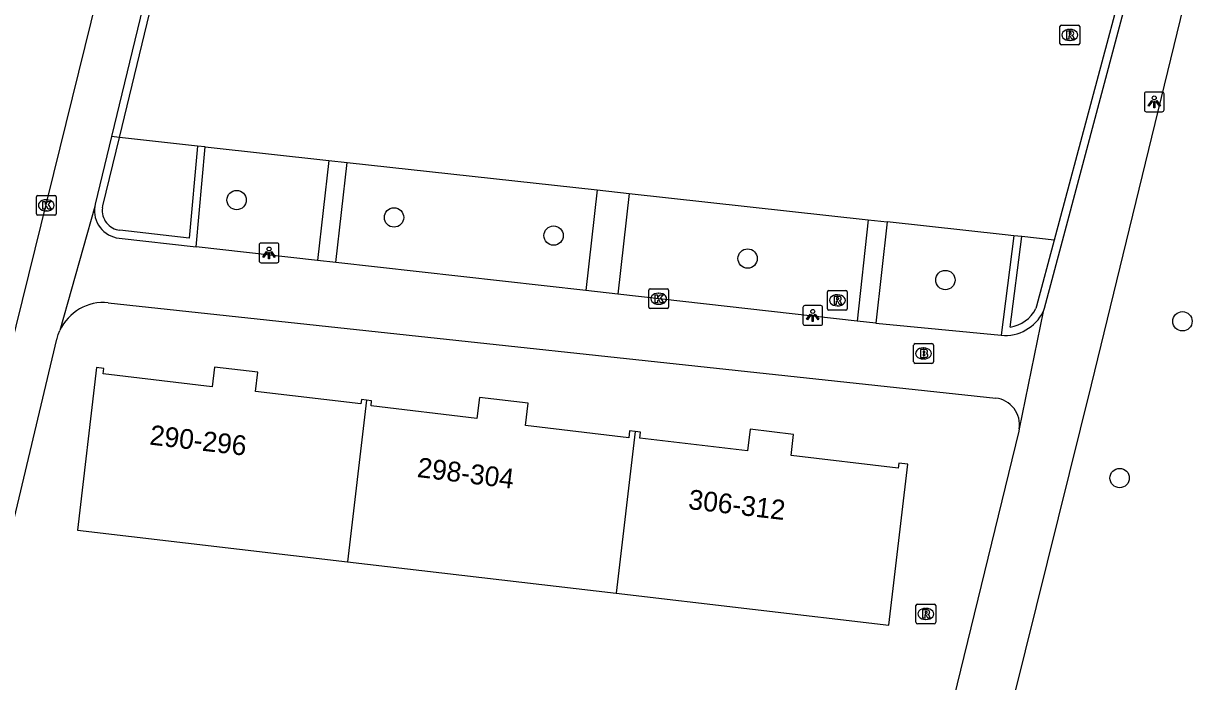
# Model space of a CAD drawing. Extents: x 162026 to 163499, y 387297 to 388169.
# Drawn here: x 162526.3 to 162585.7, y 387955.1 to 387988.4 of the extents above; entities that cross this region are included whole.
import ezdxf

# ---------------------------------------------------------------- set-up
doc = ezdxf.new("R2010")
doc.units = 0
for name, color, linetype in [('IMGEO_Boom', 7, 'Continuous'), ('IMGEO_Brandkraan', 7, 'Continuous'), ('IMGEO_Groenvoorziening', 7, 'Continuous'), ('IMGEO_Haag', 7, 'Continuous'), ('IMGEO_Kolk', 7, 'Continuous'), ('IMGEO_Lichtpunt', 7, 'Continuous'), ('IMGEO_Pand', 7, 'Continuous'), ('IMGEO_Pand_nummerreeks', 7, 'Continuous'), ('IMGEO_Rijbaan_lokaal_open', 7, 'Continuous'), ('IMGEO_Rioolput', 7, 'Continuous'), ('IMGEO_Voetpad_open', 7, 'Continuous')]:
    doc.layers.add(name, color=color, linetype=linetype)

msp = doc.modelspace()

# ---------------------------------------------------------------- linework, layer by layer
at = {"layer": 'IMGEO_Boom'}
for centre in [(162537.051, 387979.44), (162545.01, 387978.56), (162553.081, 387977.642), (162562.894, 387976.481), (162572.894, 387975.395), (162584.885, 387973.305), (162581.709, 387965.378)]:
    msp.add_circle(centre, 0.489, dxfattribs=at)
at = {"layer": 'IMGEO_Brandkraan'}
for p, q in [((162571.291, 387971.253), (162571.291, 387972.105)), ((162571.366, 387972.179), (162572.218, 387972.179)), ((162571.779, 387971.959), (162571.804, 387971.959)), ((162572.292, 387972.105), (162572.292, 387971.253)), ((162571.802, 387971.399), (162571.777, 387971.399)), ((162572.218, 387971.179), (162571.366, 387971.179))]:
    msp.add_line(p, q, dxfattribs=at)
for points in [[(162571.291, 387971.253), (162571.291, 387972.105)], [(162571.366, 387972.179), (162572.218, 387972.179)], [(162571.639, 387971.879), (162571.639, 387971.479), (162571.852, 387971.479)], [(162571.87, 387971.879), (162571.639, 387971.879)], [(162572.292, 387972.105), (162572.292, 387971.253)], [(162571.818, 387971.798), (162571.764, 387971.798), (162571.764, 387971.722)], [(162571.764, 387971.722), (162571.817, 387971.722)], [(162571.826, 387971.646), (162571.764, 387971.646), (162571.764, 387971.565)], [(162571.764, 387971.565), (162571.826, 387971.565)], [(162572.218, 387971.179), (162571.366, 387971.179)]]:
    msp.add_lwpolyline(points, dxfattribs=at)
for centre, radius, start, end in [((162571.368, 387972.103), 0.0765, 91.55205, 178.44795), ((162571.368, 387972.103), 0.0765, 91.55205, 178.44795), ((162571.874, 387971.734), 0.145, 59.4692, 91.53667), ((162572.216, 387972.103), 0.0765, 1.55205, 88.44795), ((162572.216, 387972.103), 0.0765, 1.55205, 88.44795), ((162571.819, 387971.76), 0.0379, 267.82845, 90.93552), ((162571.827, 387971.605), 0.0404, 269.87594, 90.50774), ((162571.858, 387971.73), 0.251, 268.66757, 293.53466), ((162571.899, 387971.781), 0.0922, 285.51372, 58.15012), ((162571.904, 387971.589), 0.105, 301.31148, 78.98903), ((162571.368, 387971.255), 0.0765, 181.55205, 268.44795), ((162571.368, 387971.255), 0.0765, 181.55205, 268.44795), ((162572.216, 387971.255), 0.0765, 271.55205, 358.44795), ((162572.216, 387971.255), 0.0765, 271.55205, 358.44795)]:
    msp.add_arc(centre, radius, start, end, dxfattribs=at)
for centre, major_axis, ratio, start_param, end_param in [((162571.778, 387971.679), (-0.387, 0.002), 0.722429, 4.712389, 7.853982), ((162571.803, 387971.679), (-0.39, 0.002), 0.717154, 1.570796, 4.712389)]:
    msp.add_ellipse(centre, major_axis=major_axis, ratio=ratio, start_param=start_param, end_param=end_param, dxfattribs=at)
at = {"layer": 'IMGEO_Groenvoorziening'}
for points in [[(162535.067, 387982.171), (162531.123, 387982.604)], [(162535.465, 387982.127), (162541.713, 387981.441)], [(162542.64, 387981.338), (162555.282, 387979.95)], [(162556.905, 387979.771), (162568.996, 387978.443)], [(162576.36, 387977.634), (162575.922, 387977.682), (162569.947, 387978.338)], [(162578.397, 387977.41), (162576.757, 387977.59)]]:
    msp.add_lwpolyline(points, dxfattribs=at)
at = {"layer": 'IMGEO_Haag'}
for points in [[(162531.123, 387982.604), (162535.313, 387999.906), (162535.629, 388001.214)], [(162582.585, 387991.551), (162582.201, 387991.663), (162578.397, 387977.41)], [(162530.266, 387979.047), (162530.287, 387979.152), (162531.123, 387982.604)], [(162531.123, 387982.604), (162530.722, 387982.648)], [(162535.067, 387982.171), (162534.646, 387977.515), (162531.149, 387977.908)], [(162535.007, 387977.072), (162535.465, 387982.127)], [(162535.465, 387982.127), (162535.067, 387982.171)], [(162576.36, 387977.634), (162575.711, 387972.603)], [(162576.167, 387973.01), (162576.757, 387977.59)], [(162576.757, 387977.59), (162576.36, 387977.634)], [(162578.397, 387977.41), (162577.505, 387974.068), (162577.469, 387973.955)]]:
    msp.add_lwpolyline(points, dxfattribs=at)
for centre, radius, start, end in [((162531.262, 387978.907), 1.005, 172.00348, 263.56518), ((162575.922, 387974.717), 1.724, 278.16157, 333.7832)]:
    msp.add_arc(centre, radius, start, end, dxfattribs=at)
at = {"layer": 'IMGEO_Kolk'}
for p, q in [((162526.925, 387978.746), (162526.925, 387979.598)), ((162527, 387979.672), (162527.852, 387979.672)), ((162527.926, 387979.598), (162527.926, 387978.746)), ((162527.413, 387979.452), (162527.438, 387979.452)), ((162527.852, 387978.672), (162527, 387978.672)), ((162527.436, 387978.892), (162527.411, 387978.892)), ((162557.897, 387974.022), (162557.897, 387974.874)), ((162557.972, 387974.948), (162558.824, 387974.948)), ((162558.898, 387974.874), (162558.898, 387974.022)), ((162558.385, 387974.728), (162558.41, 387974.728)), ((162558.824, 387973.948), (162557.972, 387973.948)), ((162558.408, 387974.168), (162558.383, 387974.168))]:
    msp.add_line(p, q, dxfattribs=at)
for points in [[(162526.925, 387978.746), (162526.925, 387979.598)], [(162527, 387979.672), (162527.852, 387979.672)], [(162527.926, 387979.598), (162527.926, 387978.746)], [(162527.246, 387979.372), (162527.369, 387979.372), (162527.369, 387979.221), (162527.499, 387979.372), (162527.663, 387979.372), (162527.517, 387979.221), (162527.67, 387978.972), (162527.518, 387978.972), (162527.433, 387979.136), (162527.369, 387979.069), (162527.369, 387978.972), (162527.246, 387978.972), (162527.246, 387979.372)], [(162527.852, 387978.672), (162527, 387978.672)], [(162557.897, 387974.022), (162557.897, 387974.874)], [(162557.972, 387974.948), (162558.824, 387974.948)], [(162558.898, 387974.874), (162558.898, 387974.022)], [(162558.218, 387974.648), (162558.341, 387974.648), (162558.341, 387974.497), (162558.471, 387974.648), (162558.635, 387974.648), (162558.489, 387974.497), (162558.642, 387974.248), (162558.49, 387974.248), (162558.405, 387974.412), (162558.341, 387974.345), (162558.341, 387974.248), (162558.218, 387974.248), (162558.218, 387974.648)], [(162558.824, 387973.948), (162557.972, 387973.948)]]:
    msp.add_lwpolyline(points, dxfattribs=at)
for centre, start, end in [((162527.002, 387979.596), 91.55205, 178.44795), ((162527.002, 387979.596), 91.55205, 178.44795), ((162527.85, 387979.596), 1.55205, 88.44795), ((162527.85, 387979.596), 1.55205, 88.44795), ((162527.002, 387978.748), 181.55205, 268.44795), ((162527.002, 387978.748), 181.55205, 268.44795), ((162527.85, 387978.748), 271.55205, 358.44795), ((162527.85, 387978.748), 271.55205, 358.44795), ((162557.974, 387974.872), 91.55205, 178.44795), ((162557.974, 387974.872), 91.55205, 178.44795), ((162558.822, 387974.872), 1.55205, 88.44795), ((162558.822, 387974.872), 1.55205, 88.44795), ((162557.974, 387974.024), 181.55205, 268.44795), ((162557.974, 387974.024), 181.55205, 268.44795), ((162558.822, 387974.024), 271.55205, 358.44795), ((162558.822, 387974.024), 271.55205, 358.44795)]:
    msp.add_arc(centre, 0.0765, start, end, dxfattribs=at)
for centre, major_axis, ratio, start_param, end_param in [((162527.412, 387979.172), (-0.387, 0.002), 0.722429, 4.712389, 7.853982), ((162527.437, 387979.172), (-0.39, 0.002), 0.717154, 1.570796, 4.712389), ((162558.384, 387974.448), (-0.387, 0.002), 0.722429, 4.712389, 7.853982), ((162558.409, 387974.448), (-0.39, 0.002), 0.717154, 1.570796, 4.712389)]:
    msp.add_ellipse(centre, major_axis=major_axis, ratio=ratio, start_param=start_param, end_param=end_param, dxfattribs=at)
at = {"layer": 'IMGEO_Lichtpunt'}
for p, q in [((162582.96, 387984.808), (162582.96, 387984.001)), ((162582.96, 387984.808), (162582.96, 387984.001)), ((162583.862, 387984.903), (162583.054, 387984.903)), ((162583.862, 387984.903), (162583.054, 387984.903)), ((162583.956, 387984.001), (162583.956, 387984.808)), ((162583.956, 387984.001), (162583.956, 387984.808)), ((162583.054, 387983.907), (162583.862, 387983.907)), ((162583.054, 387983.907), (162583.862, 387983.907)), ((162539.094, 387977.262), (162538.286, 387977.262)), ((162539.094, 387977.262), (162538.286, 387977.262)), ((162538.192, 387977.167), (162538.192, 387976.36)), ((162538.192, 387977.167), (162538.192, 387976.36)), ((162539.188, 387976.36), (162539.188, 387977.167)), ((162539.188, 387976.36), (162539.188, 387977.167)), ((162538.286, 387976.266), (162539.094, 387976.266)), ((162538.286, 387976.266), (162539.094, 387976.266)), ((162565.689, 387974.006), (162565.689, 387973.199)), ((162565.689, 387974.006), (162565.689, 387973.199)), ((162566.591, 387974.101), (162565.783, 387974.101)), ((162566.591, 387974.101), (162565.783, 387974.101)), ((162566.685, 387973.199), (162566.685, 387974.006)), ((162566.685, 387973.199), (162566.685, 387974.006)), ((162565.783, 387973.105), (162566.591, 387973.105)), ((162565.783, 387973.105), (162566.591, 387973.105))]:
    msp.add_line(p, q, dxfattribs=at)
for points in [[(162583.334, 387984.472), (162583.373, 387984.444), (162583.185, 387984.182), (162583.147, 387984.209), (162583.334, 387984.472)], [(162583.436, 387984.424), (162583.483, 387984.424), (162583.483, 387984.102), (162583.436, 387984.102), (162583.436, 387984.424)], [(162583.546, 387984.444), (162583.584, 387984.471), (162583.771, 387984.209), (162583.732, 387984.181), (162583.546, 387984.444)], [(162538.566, 387976.831), (162538.605, 387976.803), (162538.417, 387976.541), (162538.379, 387976.568), (162538.566, 387976.831)], [(162538.668, 387976.783), (162538.715, 387976.783), (162538.715, 387976.461), (162538.668, 387976.461), (162538.668, 387976.783)], [(162538.778, 387976.803), (162538.816, 387976.83), (162539.003, 387976.568), (162538.964, 387976.54), (162538.778, 387976.803)], [(162566.063, 387973.67), (162566.102, 387973.642), (162565.914, 387973.38), (162565.876, 387973.407), (162566.063, 387973.67)], [(162566.275, 387973.642), (162566.313, 387973.669), (162566.5, 387973.407), (162566.461, 387973.379), (162566.275, 387973.642)], [(162566.165, 387973.622), (162566.212, 387973.622), (162566.212, 387973.3), (162566.165, 387973.3), (162566.165, 387973.622)]]:
    msp.add_lwpolyline(points, dxfattribs=at)
for centre in [(162583.459, 387984.606), (162538.691, 387976.965), (162566.188, 387973.804)]:
    msp.add_circle(centre, 0.0994, dxfattribs=at)
for centre, start, end in [((162583.054, 387984.808), 90, 180), ((162583.054, 387984.808), 90, 180), ((162583.862, 387984.808), 0, 90), ((162583.862, 387984.808), 0, 90), ((162583.054, 387984.001), 180, 270), ((162583.054, 387984.001), 180, 270), ((162583.862, 387984.001), 270, 0), ((162583.862, 387984.001), 270, 360), ((162538.286, 387977.167), 90, 180), ((162538.286, 387977.167), 90, 180), ((162539.094, 387977.167), 0, 90), ((162539.094, 387977.167), 0, 90), ((162538.286, 387976.36), 180, 270), ((162538.286, 387976.36), 180, 270), ((162539.094, 387976.36), 270, 0), ((162539.094, 387976.36), 270, 360), ((162565.783, 387974.006), 90, 180), ((162565.783, 387974.006), 90, 180), ((162566.591, 387974.006), 0, 90), ((162566.591, 387974.006), 0, 90), ((162565.783, 387973.199), 180, 270), ((162565.783, 387973.199), 180, 270), ((162566.591, 387973.199), 270, 0), ((162566.591, 387973.199), 270, 360)]:
    msp.add_arc(centre, 0.0946, start, end, dxfattribs=at)
at = {"layer": 'IMGEO_Pand'}
for points in [[(162543.621, 387969.314), (162543.364, 387969.344), (162543.339, 387969.125), (162538.012, 387969.751), (162538.127, 387970.733), (162535.928, 387970.991), (162535.811, 387969.998), (162530.299, 387970.645), (162530.331, 387970.926), (162529.97, 387970.968), (162529.004, 387962.748), (162542.661, 387961.144)], [(162543.621, 387969.314), (162542.661, 387961.144)], [(162557.201, 387967.725), (162556.926, 387967.757), (162556.886, 387967.413), (162551.656, 387968.027), (162551.789, 387969.158), (162549.327, 387969.447), (162549.203, 387968.395), (162543.848, 387969.023), (162543.878, 387969.284), (162543.621, 387969.314)], [(162556.241, 387959.549), (162570.043, 387957.928), (162571, 387966.072), (162570.543, 387966.126), (162570.514, 387965.88), (162565.09, 387966.516), (162565.216, 387967.586), (162563.019, 387967.844), (162562.892, 387966.756), (162557.443, 387967.396), (162557.477, 387967.693), (162557.201, 387967.725)], [(162557.201, 387967.725), (162556.241, 387959.549)], [(162542.661, 387961.144), (162556.241, 387959.549)]]:
    msp.add_lwpolyline(points, dxfattribs=at)
at = {"layer": 'IMGEO_Rijbaan_lokaal_open'}
msp.add_lwpolyline([(162514.201, 387925.691), (162532.541, 388000)], dxfattribs=at)
at = {"layer": 'IMGEO_Rioolput'}
for p, q in [((162578.689, 387987.365), (162578.689, 387988.217)), ((162578.764, 387988.291), (162579.616, 387988.291)), ((162579.177, 387988.071), (162579.202, 387988.071)), ((162579.69, 387988.217), (162579.69, 387987.365)), ((162579.2, 387987.511), (162579.175, 387987.511)), ((162579.616, 387987.291), (162578.764, 387987.291)), ((162567.009, 387974.867), (162567.861, 387974.867)), ((162566.934, 387973.941), (162566.934, 387974.793)), ((162567.422, 387974.647), (162567.447, 387974.647)), ((162567.935, 387974.793), (162567.935, 387973.941)), ((162567.861, 387973.867), (162567.009, 387973.867)), ((162567.445, 387974.087), (162567.42, 387974.087)), ((162571.404, 387958.078), (162571.404, 387958.93)), ((162571.479, 387959.004), (162572.331, 387959.004)), ((162572.405, 387958.93), (162572.405, 387958.078)), ((162571.915, 387958.224), (162571.89, 387958.224)), ((162571.892, 387958.784), (162571.917, 387958.784)), ((162572.331, 387958.004), (162571.479, 387958.004))]:
    msp.add_line(p, q, dxfattribs=at)
for points in [[(162578.689, 387987.365), (162578.689, 387988.217)], [(162578.764, 387988.291), (162579.616, 387988.291)], [(162579.278, 387987.989), (162579.026, 387987.991), (162579.026, 387987.591)], [(162579.69, 387988.217), (162579.69, 387987.365)], [(162579.026, 387987.591), (162579.15, 387987.591), (162579.15, 387987.753), (162579.161, 387987.753)], [(162579.204, 387987.91), (162579.15, 387987.91), (162579.15, 387987.829)], [(162579.15, 387987.829), (162579.202, 387987.829)], [(162579.208, 387987.724), (162579.279, 387987.591), (162579.419, 387987.591), (162579.354, 387987.717)], [(162579.616, 387987.291), (162578.764, 387987.291)], [(162567.009, 387974.867), (162567.861, 387974.867)], [(162566.934, 387973.941), (162566.934, 387974.793)], [(162567.523, 387974.565), (162567.271, 387974.567), (162567.271, 387974.167)], [(162567.271, 387974.167), (162567.395, 387974.167), (162567.395, 387974.329), (162567.406, 387974.329)], [(162567.449, 387974.486), (162567.395, 387974.486), (162567.395, 387974.405)], [(162567.395, 387974.405), (162567.447, 387974.405)], [(162567.453, 387974.3), (162567.524, 387974.167), (162567.664, 387974.167), (162567.599, 387974.293)], [(162567.935, 387974.793), (162567.935, 387973.941)], [(162567.861, 387973.867), (162567.009, 387973.867)], [(162571.404, 387958.078), (162571.404, 387958.93)], [(162571.479, 387959.004), (162572.331, 387959.004)], [(162572.405, 387958.93), (162572.405, 387958.078)], [(162571.993, 387958.702), (162571.741, 387958.704), (162571.741, 387958.304)], [(162571.741, 387958.304), (162571.865, 387958.304), (162571.865, 387958.466), (162571.876, 387958.466)], [(162571.919, 387958.623), (162571.865, 387958.623), (162571.865, 387958.542)], [(162571.865, 387958.542), (162571.917, 387958.542)], [(162571.923, 387958.437), (162571.994, 387958.304), (162572.134, 387958.304), (162572.069, 387958.43)], [(162572.331, 387958.004), (162571.479, 387958.004)]]:
    msp.add_lwpolyline(points, dxfattribs=at)
for centre, radius, start, end in [((162578.766, 387988.215), 0.0765, 91.55205, 178.44795), ((162578.766, 387988.215), 0.0765, 91.55205, 178.44795), ((162579.277, 387987.879), 0.109, 350.36119, 89.41601), ((162579.614, 387988.215), 0.0765, 1.55205, 88.44795), ((162579.614, 387988.215), 0.0765, 1.55205, 88.44795), ((162578.766, 387987.367), 0.0765, 181.55205, 268.44795), ((162578.766, 387987.367), 0.0765, 181.55205, 268.44795), ((162579.16, 387987.7), 0.0533, 26.02933, 88.69889), ((162579.186, 387988.018), 0.19, 274.7715, 282.96867), ((162579.21, 387987.814), 0.0964, 77.00612, 93.18647), ((162579.224, 387987.871), 0.0378, 276.66336, 79.67722), ((162579.275, 387987.879), 0.112, 277.58423, 350.98172), ((162579.259, 387987.664), 0.108, 29.51342, 73.79051), ((162579.614, 387987.367), 0.0765, 271.55205, 358.44795), ((162579.614, 387987.367), 0.0765, 271.55205, 358.44795), ((162567.011, 387974.791), 0.0765, 91.55205, 178.44795), ((162567.011, 387974.791), 0.0765, 91.55205, 178.44795), ((162567.859, 387974.791), 0.0765, 1.55205, 88.44795), ((162567.859, 387974.791), 0.0765, 1.55205, 88.44795), ((162567.405, 387974.276), 0.0533, 26.02933, 88.69889), ((162567.431, 387974.594), 0.19, 274.7715, 282.96867), ((162567.455, 387974.39), 0.0964, 77.00612, 93.18647), ((162567.469, 387974.447), 0.0378, 276.66336, 79.67722), ((162567.522, 387974.455), 0.109, 350.36119, 89.41601), ((162567.52, 387974.455), 0.112, 277.58423, 350.98172), ((162567.504, 387974.24), 0.108, 29.51342, 73.79051), ((162567.011, 387973.943), 0.0765, 181.55205, 268.44795), ((162567.011, 387973.943), 0.0765, 181.55205, 268.44795), ((162567.859, 387973.943), 0.0765, 271.55205, 358.44795), ((162567.859, 387973.943), 0.0765, 271.55205, 358.44795), ((162571.481, 387958.928), 0.0765, 91.55205, 178.44795), ((162571.481, 387958.928), 0.0765, 91.55205, 178.44795), ((162572.329, 387958.928), 0.0765, 1.55205, 88.44795), ((162572.329, 387958.928), 0.0765, 1.55205, 88.44795), ((162571.875, 387958.413), 0.0533, 26.02933, 88.69889), ((162571.901, 387958.731), 0.19, 274.7715, 282.96867), ((162571.925, 387958.527), 0.0964, 77.00612, 93.18647), ((162571.939, 387958.584), 0.0378, 276.66336, 79.67722), ((162571.992, 387958.592), 0.109, 350.36119, 89.41601), ((162571.99, 387958.592), 0.112, 277.58423, 350.98172), ((162571.974, 387958.377), 0.108, 29.51342, 73.79051), ((162571.481, 387958.08), 0.0765, 181.55205, 268.44795), ((162571.481, 387958.08), 0.0765, 181.55205, 268.44795), ((162572.329, 387958.08), 0.0765, 271.55205, 358.44795), ((162572.329, 387958.08), 0.0765, 271.55205, 358.44795)]:
    msp.add_arc(centre, radius, start, end, dxfattribs=at)
for centre, major_axis, ratio, start_param, end_param in [((162579.176, 387987.791), (-0.387, 0.002), 0.722429, 4.712389, 7.853982), ((162579.201, 387987.791), (-0.39, 0.002), 0.717154, 1.570796, 4.712389), ((162567.421, 387974.367), (-0.387, 0.002), 0.722429, 4.712389, 7.853982), ((162567.446, 387974.367), (-0.39, 0.002), 0.717154, 1.570796, 4.712389), ((162571.891, 387958.504), (-0.387, 0.002), 0.722429, 4.712389, 7.853982), ((162571.916, 387958.504), (-0.39, 0.002), 0.717154, 1.570796, 4.712389)]:
    msp.add_ellipse(centre, major_axis=major_axis, ratio=ratio, start_param=start_param, end_param=end_param, dxfattribs=at)
at = {"layer": 'IMGEO_Voetpad_open'}
for points in [[(162535.241, 388001.31), (162534.924, 388000), (162530.722, 387982.648)], [(162566.933, 387916.272), (162580.287, 387970.089), (162586.878, 387997.173)], [(162582.585, 387991.551), (162578.799, 387977.366), (162577.889, 387973.957), (162577.842, 387973.807)], [(162530.722, 387982.648), (162529.896, 387979.237), (162529.872, 387979.114)], [(162541.713, 387981.441), (162541.144, 387976.382)], [(162541.713, 387981.441), (162542.64, 387981.338)], [(162542.071, 387976.278), (162542.64, 387981.338)], [(162555.282, 387979.95), (162554.709, 387974.857)], [(162555.282, 387979.95), (162556.905, 387979.771)], [(162556.905, 387979.771), (162556.331, 387974.675)], [(162529.872, 387979.114), (162528.11, 387972.835)], [(162568.996, 387978.443), (162568.427, 387973.314)], [(162568.996, 387978.443), (162569.947, 387978.338)], [(162569.947, 387978.338), (162569.383, 387973.206)], [(162531.104, 387977.511), (162535.007, 387977.072)], [(162541.144, 387976.382), (162535.007, 387977.072)], [(162542.071, 387976.278), (162541.144, 387976.382)], [(162554.709, 387974.857), (162542.071, 387976.278)], [(162556.331, 387974.675), (162554.709, 387974.857)], [(162568.427, 387973.314), (162556.331, 387974.675)], [(162530.562, 387974.242), (162575.441, 387969.416)], [(162577.842, 387973.807), (162576.629, 387967.869)], [(162569.383, 387973.206), (162568.427, 387973.314)], [(162569.383, 387973.206), (162575.711, 387972.603)], [(162523.492, 387953.657), (162527.962, 387972.402), (162527.968, 387972.428), (162528.03, 387972.634), (162528.11, 387972.835)], [(162576.629, 387967.869), (162576.605, 387967.751), (162571.759, 387947.843)]]:
    msp.add_lwpolyline(points, dxfattribs=at)
for centre, radius, start, end in [((162531.261, 387978.907), 1.404, 171.50304, 263.58576), ((162530.309, 387971.842), 2.413, 83.98697, 155.70893), ((162575.924, 387974.714), 2.122, 264.24788, 334.68441), ((162575.296, 387968.075), 1.349, 351.23295, 83.8111)]:
    msp.add_arc(centre, radius, start, end, dxfattribs=at)

# ---------------------------------------------------------------- texts
at = {"layer": 'IMGEO_Pand_nummerreeks'}
for s, rotation, p in [('290-296', 353.35135, (162532.616, 387967.073)), ('298-304', 352.96046, (162546.145, 387965.434)), ('306-312', 353.38428, (162559.861, 387963.814))]:
    msp.add_text(s, height=1, rotation=rotation, dxfattribs=at).set_placement(p)

doc.saveas('drawing.dxf')
